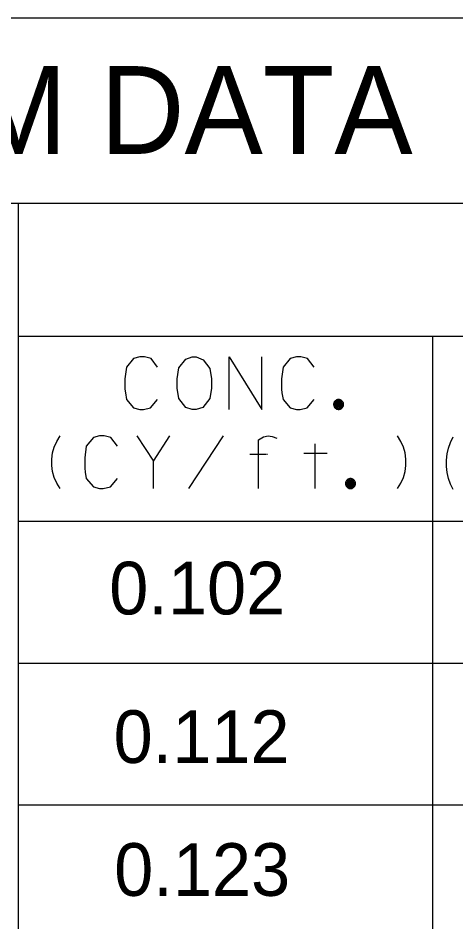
# Model space of a CAD drawing. Extents: x 635698 to 639877, y 296617 to 300175.
# Drawn here: x 639162 to 639187, y 299619.2 to 299670.7 of the extents above; entities that cross this region are included whole.
import ezdxf

# ---------------------------------------------------------------- set-up
doc = ezdxf.new("R2010")
doc.units = 0
for name, color, linetype in [('1', 7, 'Continuous'), ('2', 7, 'Continuous'), ('3', 7, 'Continuous')]:
    doc.layers.add(name, color=color, linetype=linetype)

msp = doc.modelspace()

# ---------------------------------------------------------------- linework, layer by layer
at = {"layer": '1'}
for p, q in [((639286.463, 299670.738), (638876.191, 299670.738)), ((639286.463, 299660.17), (639018.884, 299660.17)), ((639162.016, 299660.17), (639162.016, 299528.889)), ((639286.463, 299652.584), (639162.016, 299652.584)), ((639185.666, 299652.584), (639185.666, 299528.889)), ((639286.463, 299642.041), (639162.018, 299642.041)), ((639286.463, 299633.956), (639162.018, 299633.956)), ((639286.463, 299625.872), (639162.018, 299625.872))]:
    msp.add_line(p, q, dxfattribs=at)
at = {"layer": '3'}
for points in [[(639169.977, 299650.841), (639169.6, 299651.337), (639169.222, 299651.432), (639168.962, 299651.432), (639168.607, 299651.337), (639168.206, 299650.841), (639168.111, 299650.179), (639168.111, 299649.825), (639168.111, 299649.589), (639168.135, 299649.376), (639168.206, 299648.998), (639168.607, 299648.526), (639168.962, 299648.432), (639169.174, 299648.432), (639169.576, 299648.526), (639169.977, 299648.998)], [(639171.938, 299651.432), (639172.174, 299651.432), (639172.576, 299651.266), (639172.954, 299650.77), (639173.048, 299650.179), (639173.048, 299649.636), (639172.954, 299649.046), (639172.552, 299648.55), (639172.174, 299648.432), (639171.938, 299648.432), (639171.584, 299648.55), (639171.182, 299649.046), (639171.088, 299649.636), (639171.088, 299650.179), (639171.182, 299650.794), (639171.584, 299651.29), (639171.938, 299651.432)], [(639174.064, 299648.432), (639174.064, 299651.432), (639175.93, 299648.432), (639175.93, 299651.432)], [(639178.907, 299650.841), (639178.529, 299651.337), (639178.151, 299651.432), (639177.891, 299651.432), (639177.537, 299651.337), (639177.135, 299650.841), (639177.041, 299650.179), (639177.041, 299649.825), (639177.041, 299649.589), (639177.065, 299649.376), (639177.135, 299648.998), (639177.537, 299648.526), (639177.891, 299648.432), (639178.104, 299648.432), (639178.505, 299648.526), (639178.907, 299648.998)], [(639180.587, 299648.716), (639180.586, 299648.746), (639180.581, 299648.776), (639180.573, 299648.804), (639180.563, 299648.832), (639180.549, 299648.859), (639180.533, 299648.884), (639180.514, 299648.907), (639180.493, 299648.928), (639180.47, 299648.947), (639180.445, 299648.963), (639180.418, 299648.977), (639180.39, 299648.987), (639180.362, 299648.995), (639180.332, 299649), (639180.302, 299649.001), (639180.272, 299649), (639180.243, 299648.995), (639180.214, 299648.987), (639180.186, 299648.977), (639180.16, 299648.963), (639180.135, 299648.947), (639180.112, 299648.928), (639180.09, 299648.907), (639180.072, 299648.884), (639180.056, 299648.859), (639180.042, 299648.832), (639180.031, 299648.804), (639180.024, 299648.776), (639180.019, 299648.746), (639180.018, 299648.716), (639180.019, 299648.686), (639180.024, 299648.657), (639180.031, 299648.628), (639180.042, 299648.6), (639180.056, 299648.574), (639180.072, 299648.549), (639180.09, 299648.526), (639180.112, 299648.504), (639180.135, 299648.486), (639180.16, 299648.47), (639180.186, 299648.456), (639180.214, 299648.445), (639180.243, 299648.438), (639180.272, 299648.433), (639180.302, 299648.432), (639180.332, 299648.433), (639180.362, 299648.438), (639180.39, 299648.445), (639180.418, 299648.456), (639180.445, 299648.47), (639180.47, 299648.486), (639180.493, 299648.504), (639180.514, 299648.526), (639180.533, 299648.549), (639180.549, 299648.574), (639180.563, 299648.6), (639180.573, 299648.628), (639180.581, 299648.657), (639180.586, 299648.686), (639180.587, 299648.716)], [(639180.527, 299648.716), (639180.526, 299648.74), (639180.523, 299648.763), (639180.516, 299648.786), (639180.508, 299648.808), (639180.497, 299648.829), (639180.484, 299648.849), (639180.469, 299648.867), (639180.453, 299648.883), (639180.435, 299648.898), (639180.415, 299648.911), (639180.394, 299648.922), (639180.372, 299648.93), (639180.349, 299648.937), (639180.326, 299648.94), (639180.302, 299648.941), (639180.279, 299648.94), (639180.256, 299648.937), (639180.233, 299648.93), (639180.211, 299648.922), (639180.19, 299648.911), (639180.17, 299648.898), (639180.152, 299648.883), (639180.135, 299648.867), (639180.12, 299648.849), (639180.108, 299648.829), (639180.097, 299648.808), (639180.088, 299648.786), (639180.082, 299648.763), (639180.079, 299648.74), (639180.077, 299648.716), (639180.079, 299648.693), (639180.082, 299648.67), (639180.088, 299648.647), (639180.097, 299648.625), (639180.108, 299648.604), (639180.12, 299648.584), (639180.135, 299648.566), (639180.152, 299648.549), (639180.17, 299648.534), (639180.19, 299648.522), (639180.211, 299648.511), (639180.233, 299648.502), (639180.256, 299648.496), (639180.279, 299648.493), (639180.302, 299648.491), (639180.326, 299648.493), (639180.349, 299648.496), (639180.372, 299648.502), (639180.394, 299648.511), (639180.415, 299648.522), (639180.435, 299648.534), (639180.453, 299648.549), (639180.469, 299648.566), (639180.484, 299648.584), (639180.497, 299648.604), (639180.508, 299648.625), (639180.516, 299648.647), (639180.523, 299648.67), (639180.526, 299648.693), (639180.527, 299648.716)], [(639180.467, 299648.716), (639180.466, 299648.734), (639180.464, 299648.751), (639180.459, 299648.767), (639180.453, 299648.783), (639180.445, 299648.799), (639180.436, 299648.814), (639180.425, 299648.827), (639180.413, 299648.839), (639180.399, 299648.85), (639180.385, 299648.859), (639180.369, 299648.867), (639180.353, 299648.873), (639180.336, 299648.878), (639180.32, 299648.881), (639180.302, 299648.881), (639180.285, 299648.881), (639180.268, 299648.878), (639180.252, 299648.873), (639180.235, 299648.867), (639180.22, 299648.859), (639180.205, 299648.85), (639180.192, 299648.839), (639180.18, 299648.827), (639180.169, 299648.814), (639180.16, 299648.799), (639180.152, 299648.783), (639180.145, 299648.767), (639180.141, 299648.751), (639180.138, 299648.734), (639180.137, 299648.716), (639180.138, 299648.699), (639180.141, 299648.682), (639180.145, 299648.666), (639180.152, 299648.649), (639180.16, 299648.634), (639180.169, 299648.619), (639180.18, 299648.606), (639180.192, 299648.594), (639180.205, 299648.583), (639180.22, 299648.574), (639180.235, 299648.566), (639180.252, 299648.559), (639180.268, 299648.555), (639180.285, 299648.552), (639180.302, 299648.551), (639180.32, 299648.552), (639180.336, 299648.555), (639180.353, 299648.559), (639180.369, 299648.566), (639180.385, 299648.574), (639180.399, 299648.583), (639180.413, 299648.594), (639180.425, 299648.606), (639180.436, 299648.619), (639180.445, 299648.634), (639180.453, 299648.649), (639180.459, 299648.666), (639180.464, 299648.682), (639180.466, 299648.699), (639180.467, 299648.716)], [(639180.407, 299648.716), (639180.407, 299648.727), (639180.405, 299648.738), (639180.402, 299648.749), (639180.398, 299648.759), (639180.393, 299648.769), (639180.387, 299648.778), (639180.38, 299648.787), (639180.373, 299648.794), (639180.364, 299648.801), (639180.355, 299648.807), (639180.345, 299648.812), (639180.335, 299648.816), (639180.324, 299648.819), (639180.313, 299648.821), (639180.302, 299648.821), (639180.291, 299648.821), (639180.28, 299648.819), (639180.27, 299648.816), (639180.26, 299648.812), (639180.25, 299648.807), (639180.241, 299648.801), (639180.232, 299648.794), (639180.224, 299648.787), (639180.217, 299648.778), (639180.211, 299648.769), (639180.206, 299648.759), (639180.202, 299648.749), (639180.2, 299648.738), (639180.198, 299648.727), (639180.197, 299648.716), (639180.198, 299648.705), (639180.2, 299648.694), (639180.202, 299648.684), (639180.206, 299648.674), (639180.211, 299648.664), (639180.217, 299648.655), (639180.224, 299648.646), (639180.232, 299648.638), (639180.241, 299648.632), (639180.25, 299648.625), (639180.26, 299648.621), (639180.27, 299648.616), (639180.28, 299648.614), (639180.291, 299648.612), (639180.302, 299648.611), (639180.313, 299648.612), (639180.324, 299648.614), (639180.335, 299648.616), (639180.345, 299648.621), (639180.355, 299648.625), (639180.364, 299648.632), (639180.373, 299648.638), (639180.38, 299648.646), (639180.387, 299648.655), (639180.393, 299648.664), (639180.398, 299648.674), (639180.402, 299648.684), (639180.405, 299648.694), (639180.407, 299648.705), (639180.407, 299648.716)], [(639180.347, 299648.716), (639180.347, 299648.721), (639180.346, 299648.726), (639180.345, 299648.73), (639180.343, 299648.735), (639180.341, 299648.739), (639180.339, 299648.743), (639180.336, 299648.746), (639180.332, 299648.75), (639180.329, 299648.753), (639180.325, 299648.755), (639180.321, 299648.757), (639180.316, 299648.759), (639180.312, 299648.76), (639180.307, 299648.761), (639180.302, 299648.762), (639180.298, 299648.761), (639180.293, 299648.76), (639180.289, 299648.759), (639180.284, 299648.757), (639180.28, 299648.755), (639180.276, 299648.753), (639180.272, 299648.75), (639180.269, 299648.746), (639180.266, 299648.743), (639180.263, 299648.739), (639180.261, 299648.735), (639180.26, 299648.73), (639180.258, 299648.726), (639180.258, 299648.721), (639180.257, 299648.716), (639180.258, 299648.712), (639180.258, 299648.707), (639180.26, 299648.703), (639180.261, 299648.698), (639180.263, 299648.694), (639180.266, 299648.69), (639180.269, 299648.686), (639180.272, 299648.683), (639180.276, 299648.68), (639180.28, 299648.677), (639180.284, 299648.675), (639180.289, 299648.674), (639180.293, 299648.673), (639180.298, 299648.672), (639180.302, 299648.671), (639180.307, 299648.672), (639180.312, 299648.673), (639180.316, 299648.674), (639180.321, 299648.675), (639180.325, 299648.677), (639180.329, 299648.68), (639180.332, 299648.683), (639180.336, 299648.686), (639180.339, 299648.69), (639180.341, 299648.694), (639180.343, 299648.698), (639180.345, 299648.703), (639180.346, 299648.707), (639180.347, 299648.712), (639180.347, 299648.716)], [(639164.41, 299643.919), (639164.221, 299644.227), (639164.079, 299644.557), (639163.984, 299644.888), (639163.937, 299645.242), (639163.937, 299645.597), (639163.984, 299645.951), (639164.079, 299646.282), (639164.221, 299646.612), (639164.41, 299646.919)], [(639167.678, 299646.329), (639167.3, 299646.825), (639166.923, 299646.919), (639166.663, 299646.919), (639166.308, 299646.825), (639165.907, 299646.329), (639165.812, 299645.667), (639165.812, 299645.313), (639165.812, 299645.077), (639165.836, 299644.864), (639165.907, 299644.486), (639166.308, 299644.014), (639166.663, 299643.919), (639166.875, 299643.919), (639167.277, 299644.014), (639167.678, 299644.486)], [(639168.789, 299646.919), (639169.734, 299645.478), (639170.678, 299646.919)], [(639171.765, 299643.919), (639173.726, 299646.919)], [(639175.734, 299643.919), (639175.734, 299646.707), (639176.017, 299646.872), (639176.277, 299646.919), (639176.514, 299646.896), (639176.774, 299646.801)], [(639183.672, 299643.919), (639183.861, 299644.227), (639184.002, 299644.557), (639184.097, 299644.888), (639184.144, 299645.242), (639184.144, 299645.597), (639184.097, 299645.951), (639184.002, 299646.282), (639183.861, 299646.612), (639183.672, 299646.919)], [(639186.847, 299643.861), (639186.69, 299644.168), (639186.572, 299644.499), (639186.493, 299644.829), (639186.454, 299645.183), (639186.454, 299645.538), (639186.493, 299645.892), (639186.572, 299646.223), (639186.69, 299646.553), (639186.847, 299646.861)], [(639178.971, 299643.919), (639178.971, 299646.47)], [(639175.238, 299645.88), (639176.183, 299645.88)], [(639176.23, 299645.88), (639176.254, 299645.88)], [(639179.656, 299645.927), (639178.309, 299645.927)], [(639169.734, 299643.919), (639169.734, 299645.478)], [(639181.265, 299644.204), (639181.263, 299644.234), (639181.259, 299644.264), (639181.251, 299644.292), (639181.24, 299644.32), (639181.227, 299644.347), (639181.21, 299644.372), (639181.192, 299644.395), (639181.17, 299644.416), (639181.147, 299644.435), (639181.122, 299644.451), (639181.096, 299644.465), (639181.068, 299644.475), (639181.039, 299644.483), (639181.01, 299644.488), (639180.98, 299644.489), (639180.95, 299644.488), (639180.921, 299644.483), (639180.892, 299644.475), (639180.864, 299644.465), (639180.837, 299644.451), (639180.812, 299644.435), (639180.789, 299644.416), (639180.768, 299644.395), (639180.749, 299644.372), (639180.733, 299644.347), (639180.72, 299644.32), (639180.709, 299644.292), (639180.701, 299644.264), (639180.696, 299644.234), (639180.695, 299644.204), (639180.696, 299644.174), (639180.701, 299644.145), (639180.709, 299644.116), (639180.72, 299644.088), (639180.733, 299644.062), (639180.749, 299644.037), (639180.768, 299644.014), (639180.789, 299643.992), (639180.812, 299643.974), (639180.837, 299643.958), (639180.864, 299643.944), (639180.892, 299643.933), (639180.921, 299643.926), (639180.95, 299643.921), (639180.98, 299643.919), (639181.01, 299643.921), (639181.039, 299643.926), (639181.068, 299643.933), (639181.096, 299643.944), (639181.122, 299643.958), (639181.147, 299643.974), (639181.17, 299643.992), (639181.192, 299644.014), (639181.21, 299644.037), (639181.227, 299644.062), (639181.24, 299644.088), (639181.251, 299644.116), (639181.259, 299644.145), (639181.263, 299644.174), (639181.265, 299644.204)], [(639181.205, 299644.204), (639181.204, 299644.228), (639181.2, 299644.251), (639181.194, 299644.274), (639181.185, 299644.296), (639181.175, 299644.317), (639181.162, 299644.337), (639181.147, 299644.355), (639181.13, 299644.371), (639181.112, 299644.386), (639181.092, 299644.399), (639181.071, 299644.41), (639181.05, 299644.418), (639181.026, 299644.424), (639181.003, 299644.428), (639180.98, 299644.429), (639180.957, 299644.428), (639180.933, 299644.424), (639180.91, 299644.418), (639180.888, 299644.41), (639180.868, 299644.399), (639180.848, 299644.386), (639180.829, 299644.371), (639180.813, 299644.355), (639180.798, 299644.337), (639180.785, 299644.317), (639180.774, 299644.296), (639180.766, 299644.274), (639180.76, 299644.251), (639180.756, 299644.228), (639180.755, 299644.204), (639180.756, 299644.181), (639180.76, 299644.157), (639180.766, 299644.135), (639180.774, 299644.113), (639180.785, 299644.092), (639180.798, 299644.072), (639180.813, 299644.054), (639180.829, 299644.037), (639180.848, 299644.022), (639180.868, 299644.01), (639180.888, 299643.999), (639180.91, 299643.99), (639180.933, 299643.984), (639180.957, 299643.981), (639180.98, 299643.979), (639181.003, 299643.981), (639181.026, 299643.984), (639181.05, 299643.99), (639181.071, 299643.999), (639181.092, 299644.01), (639181.112, 299644.022), (639181.13, 299644.037), (639181.147, 299644.054), (639181.162, 299644.072), (639181.175, 299644.092), (639181.185, 299644.113), (639181.194, 299644.135), (639181.2, 299644.157), (639181.204, 299644.181), (639181.205, 299644.204)], [(639181.145, 299644.204), (639181.144, 299644.222), (639181.141, 299644.238), (639181.137, 299644.255), (639181.13, 299644.271), (639181.123, 299644.287), (639181.113, 299644.301), (639181.103, 299644.315), (639181.09, 299644.327), (639181.077, 299644.338), (639181.062, 299644.347), (639181.047, 299644.355), (639181.031, 299644.361), (639181.014, 299644.366), (639180.997, 299644.368), (639180.98, 299644.369), (639180.963, 299644.368), (639180.946, 299644.366), (639180.929, 299644.361), (639180.913, 299644.355), (639180.897, 299644.347), (639180.883, 299644.338), (639180.869, 299644.327), (639180.857, 299644.315), (639180.846, 299644.301), (639180.837, 299644.287), (639180.829, 299644.271), (639180.823, 299644.255), (639180.818, 299644.238), (639180.816, 299644.222), (639180.815, 299644.204), (639180.816, 299644.187), (639180.818, 299644.17), (639180.823, 299644.153), (639180.829, 299644.137), (639180.837, 299644.122), (639180.846, 299644.107), (639180.857, 299644.094), (639180.869, 299644.082), (639180.883, 299644.071), (639180.897, 299644.062), (639180.913, 299644.053), (639180.929, 299644.047), (639180.946, 299644.043), (639180.963, 299644.04), (639180.98, 299644.039), (639180.997, 299644.04), (639181.014, 299644.043), (639181.031, 299644.047), (639181.047, 299644.053), (639181.062, 299644.062), (639181.077, 299644.071), (639181.09, 299644.082), (639181.103, 299644.094), (639181.113, 299644.107), (639181.123, 299644.122), (639181.13, 299644.137), (639181.137, 299644.153), (639181.141, 299644.17), (639181.144, 299644.187), (639181.145, 299644.204)], [(639181.085, 299644.204), (639181.084, 299644.215), (639181.082, 299644.226), (639181.08, 299644.237), (639181.076, 299644.247), (639181.071, 299644.257), (639181.065, 299644.266), (639181.058, 299644.275), (639181.05, 299644.282), (639181.041, 299644.289), (639181.032, 299644.295), (639181.022, 299644.3), (639181.012, 299644.304), (639181.002, 299644.307), (639180.991, 299644.309), (639180.98, 299644.309), (639180.969, 299644.309), (639180.958, 299644.307), (639180.947, 299644.304), (639180.937, 299644.3), (639180.927, 299644.295), (639180.918, 299644.289), (639180.91, 299644.282), (639180.902, 299644.275), (639180.895, 299644.266), (639180.889, 299644.257), (639180.884, 299644.247), (639180.88, 299644.237), (639180.877, 299644.226), (639180.876, 299644.215), (639180.875, 299644.204), (639180.876, 299644.193), (639180.877, 299644.182), (639180.88, 299644.172), (639180.884, 299644.162), (639180.889, 299644.152), (639180.895, 299644.142), (639180.902, 299644.134), (639180.91, 299644.126), (639180.918, 299644.119), (639180.927, 299644.113), (639180.937, 299644.108), (639180.947, 299644.104), (639180.958, 299644.101), (639180.969, 299644.1), (639180.98, 299644.099), (639180.991, 299644.1), (639181.002, 299644.101), (639181.012, 299644.104), (639181.022, 299644.108), (639181.032, 299644.113), (639181.041, 299644.119), (639181.05, 299644.126), (639181.058, 299644.134), (639181.065, 299644.142), (639181.071, 299644.152), (639181.076, 299644.162), (639181.08, 299644.172), (639181.082, 299644.182), (639181.084, 299644.193), (639181.085, 299644.204)], [(639181.025, 299644.204), (639181.025, 299644.209), (639181.024, 299644.214), (639181.023, 299644.218), (639181.021, 299644.223), (639181.019, 299644.227), (639181.016, 299644.231), (639181.013, 299644.234), (639181.01, 299644.238), (639181.006, 299644.241), (639181.002, 299644.243), (639180.998, 299644.245), (639180.994, 299644.247), (639180.989, 299644.248), (639180.985, 299644.249), (639180.98, 299644.249), (639180.975, 299644.249), (639180.97, 299644.248), (639180.966, 299644.247), (639180.962, 299644.245), (639180.957, 299644.243), (639180.954, 299644.241), (639180.95, 299644.238), (639180.946, 299644.234), (639180.943, 299644.231), (639180.941, 299644.227), (639180.939, 299644.223), (639180.937, 299644.218), (639180.936, 299644.214), (639180.935, 299644.209), (639180.935, 299644.204), (639180.935, 299644.2), (639180.936, 299644.195), (639180.937, 299644.19), (639180.939, 299644.186), (639180.941, 299644.182), (639180.943, 299644.178), (639180.946, 299644.174), (639180.95, 299644.171), (639180.954, 299644.168), (639180.957, 299644.165), (639180.962, 299644.163), (639180.966, 299644.162), (639180.97, 299644.16), (639180.975, 299644.16), (639180.98, 299644.159), (639180.985, 299644.16), (639180.989, 299644.16), (639180.994, 299644.162), (639180.998, 299644.163), (639181.002, 299644.165), (639181.006, 299644.168), (639181.01, 299644.171), (639181.013, 299644.174), (639181.016, 299644.178), (639181.019, 299644.182), (639181.021, 299644.186), (639181.023, 299644.19), (639181.024, 299644.195), (639181.025, 299644.2), (639181.025, 299644.204)]]:
    msp.add_lwpolyline(points, dxfattribs=at)

# ---------------------------------------------------------------- texts
at = {"layer": '2'}
msp.add_text('0.123', height=3.0008, rotation=360, dxfattribs=at).set_placement((639167.497, 299620.708))
at = {"layer": '3'}
for s, height, p in [('SPREAD BOX BEAM DATA', 5.0034, (639100.5, 299662.997)), ('0.102', 3.001, (639167.214, 299636.748)), ('0.112', 3.001, (639167.462, 299628.282))]:
    msp.add_text(s, height=height, dxfattribs=at).set_placement(p)

doc.saveas('drawing.dxf')
